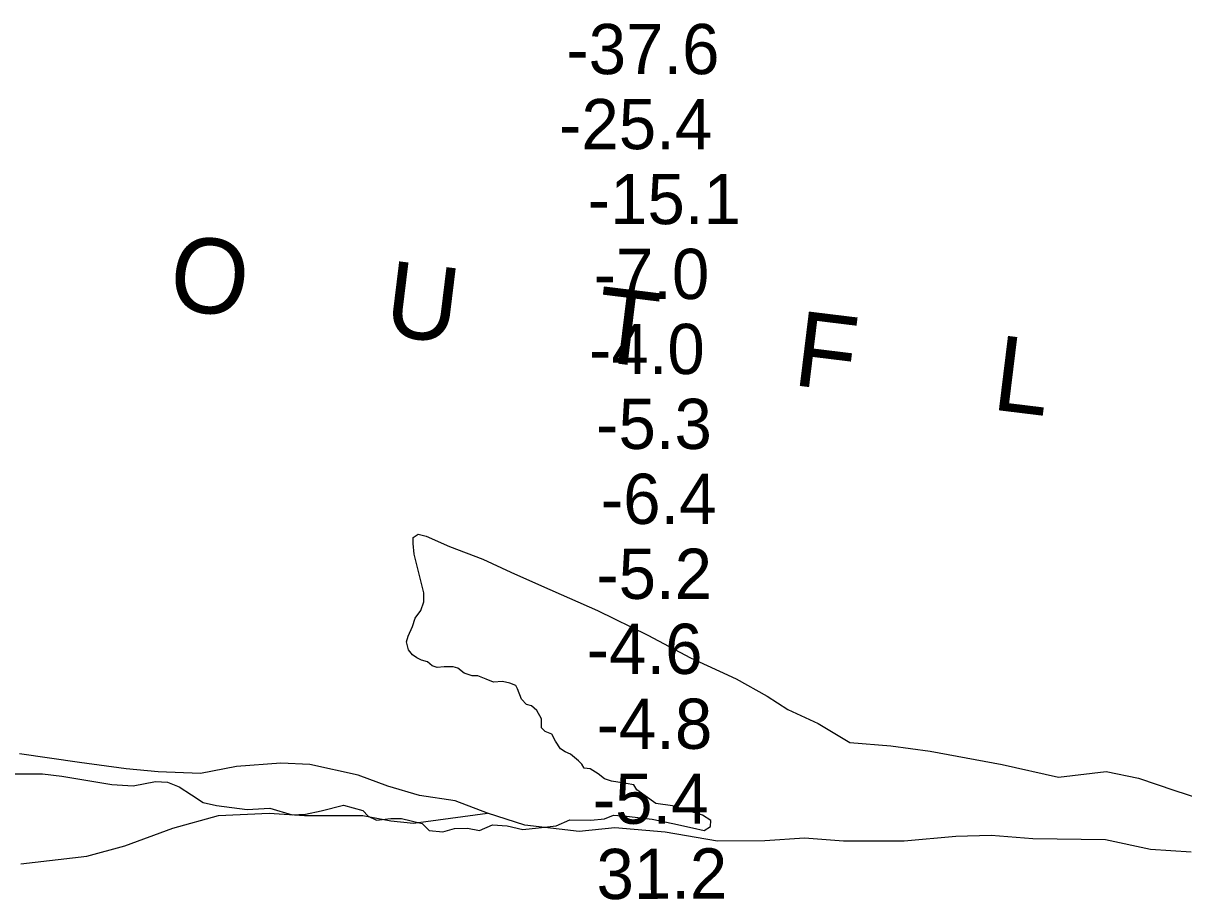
# Model space of a CAD drawing. Extents: x 3180038 to 3217926, y 922069 to 947485.
# Drawn here: x 3184913 to 3186460, y 932026 to 933195 of the extents above; entities that cross this region are included whole.
import ezdxf

# ---------------------------------------------------------------- set-up
doc = ezdxf.new("R2010")
doc.units = 0
for name, color, linetype in [('V-RIVR-EDGE', 7, 'Continuous'), ('V-RIVR-IDEN', 7, 'Continuous'), ('V-RIVR-RANG', 7, 'Continuous'), ('V-SITE-VEGE', 7, 'Continuous'), ('V-TOPO-SHOR', 7, 'Continuous')]:
    doc.layers.add(name, color=color, linetype=linetype)

msp = doc.modelspace()

# ---------------------------------------------------------------- linework, layer by layer
at = {"layer": 'V-RIVR-EDGE'}
for points in [[(3185579.2, 932119.8), (3185600.2, 932121.9), (3185623.7, 932124.9), (3185642, 932132.8), (3185670, 932132.4), (3185688, 932133.9), (3185699.9, 932138.7), (3185717.2, 932137.8), (3185751.6, 932133.4), (3185779, 932127.6), (3185805.2, 932122), (3185820.7, 932118.3), (3185829.3, 932123.8), (3185829.6, 932131.7), (3185818.6, 932139.1), (3185778.8, 932151.3), (3185756.3, 932154.7), (3185731, 932172.5), (3185727.1, 932179.2), (3185716.7, 932181), (3185697.2, 932184.4), (3185688.1, 932187.2), (3185679.6, 932193.9), (3185669, 932200.6), (3185661, 932201.6), (3185657.7, 932206.8), (3185653.5, 932211.6), (3185642.8, 932220.2), (3185635.5, 932223.6), (3185629.4, 932227.5), (3185622.8, 932237.6), (3185617.6, 932246.8), (3185609.1, 932250.4), (3185603.9, 932255.6), (3185603.9, 932267.2), (3185597.9, 932278.5), (3185590.6, 932284.6), (3185584.2, 932286.4), (3185577.5, 932293.8), (3185572.1, 932307.5), (3185569.6, 932312), (3185562, 932315.1), (3185552, 932317.3), (3185539.8, 932316.4), (3185530.1, 932320.4), (3185519.1, 932325), (3185511.5, 932325), (3185500.9, 932328.4), (3185492.6, 932335.1), (3185486.3, 932336.6), (3185474.4, 932336.6), (3185464.9, 932336.1), (3185458.2, 932338.2), (3185452.2, 932343.4), (3185444.2, 932345.9), (3185437.9, 932348.6), (3185432.1, 932352.6), (3185426.6, 932359.6), (3185423.9, 932370), (3185426.4, 932377.6), (3185432.2, 932390.4), (3185435.6, 932401.6), (3185442.9, 932411.9), (3185446.9, 932423.5), (3185447.2, 932435.4), (3185442.7, 932453.1), (3185434.2, 932487.2), (3185432.8, 932501.5), (3185432.8, 932509.1), (3185439.5, 932513.7), (3185450.1, 932510.9), (3185481.2, 932497.1), (3185525.9, 932480.3), (3185563.3, 932463.1), (3185603.8, 932444.7), (3185678.6, 932412), (3185745.8, 932379.2), (3185802.7, 932348.9), (3185863.6, 932320.8), (3185904.9, 932297.8), (3185932.3, 932279.8), (3185973.1, 932261.1), (3186015.3, 932236), (3186069.8, 932231.6), (3186122.2, 932224.5), (3186218.4, 932206.6), (3186293.3, 932189.7), (3186356.9, 932197.1), (3186400.2, 932188.2), (3186448.6, 932171.9), (3186478.7, 932162.1)], [(3184888.4, 932194), (3184938.6, 932194.2), (3184964.2, 932190.8), (3185031.2, 932179.7), (3185059.5, 932178.1), (3185089.3, 932183.8), (3185105.5, 932182.8), (3185120.7, 932176.7), (3185137.4, 932166), (3185152.9, 932155.6), (3185170.6, 932151.9), (3185211.7, 932146.3), (3185241.8, 932148.4), (3185271.7, 932139.2), (3185289.3, 932140.4), (3185310.4, 932144.9), (3185339.9, 932152.4), (3185365.8, 932145), (3185372.8, 932137.7), (3185384, 932132.2), (3185402.9, 932134.6), (3185417.2, 932134.6), (3185444.9, 932127.8), (3185454.3, 932118.6), (3185472.3, 932116.5), (3185487.9, 932121), (3185505.2, 932121.6), (3185521.3, 932118.5), (3185538.7, 932126), (3185558.2, 932124.5), (3185579.2, 932119.8)]]:
    msp.add_lwpolyline(points, dxfattribs=at)
at = {"layer": 'V-SITE-VEGE'}
for p, q in [((3184988.1, 932209.2), (3184907.8, 932220.9)), ((3185050.4, 932200.7), (3184988.1, 932209.2)), ((3185256.6, 932208.3), (3185197.2, 932203.9)), ((3185295.3, 932206.5), (3185256.6, 932208.3)), ((3185359.5, 932192.3), (3185295.3, 932206.5)), ((3185093, 932196.8), (3185050.4, 932200.7)), ((3185149.5, 932194.4), (3185093, 932196.8)), ((3185197.2, 932203.9), (3185149.5, 932194.4)), ((3185398.9, 932177.7), (3185359.5, 932192.3)), ((3185441.4, 932165.1), (3185398.9, 932177.7)), ((3185489, 932157.9), (3185441.4, 932165.1)), ((3185532, 932141.6), (3185489, 932157.9)), ((3185582, 932125.5), (3185532, 932141.6)), ((3185654.4, 932117), (3185582, 932125.5)), ((3185701.8, 932121.8), (3185654.4, 932117)), ((3185768.9, 932116.1), (3185701.8, 932121.8)), ((3185838.9, 932104.4), (3185768.9, 932116.1)), ((3186203.8, 932111.7), (3186156.4, 932110.5)), ((3186259.2, 932107.3), (3186203.8, 932111.7)), ((3185901.6, 932104.5), (3185838.9, 932104.4)), ((3185954.8, 932108.1), (3185901.6, 932104.5)), ((3186006.5, 932104.4), (3185954.8, 932108.1)), ((3186087.7, 932104.3), (3186006.5, 932104.4)), ((3186156.4, 932110.5), (3186087.7, 932104.3)), ((3186356.2, 932106), (3186259.2, 932107.3)), ((3186416.1, 932093.2), (3186356.2, 932106)), ((3186470.4, 932089.5), (3186416.1, 932093.2))]:
    msp.add_line(p, q, dxfattribs=at)
at = {"layer": 'V-TOPO-SHOR'}
msp.add_lwpolyline([(3184909.8, 932074.1), (3184997.7, 932084.3), (3185048.3, 932097.8), (3185112.5, 932121.4), (3185173.3, 932138.3), (3185240.9, 932141.7), (3185288.2, 932138.3), (3185328.7, 932138.3), (3185365.9, 932138.3), (3185403, 932131.5), (3185433.4, 932128.2), (3185532, 932141.6)], dxfattribs=at)

# ---------------------------------------------------------------- texts
at = {"layer": 'V-RIVR-IDEN'}
msp.add_text('O     U     T     F     L     O     W', height=100, rotation=353.0149, dxfattribs=at).set_placement((3185104.2, 932814.9))
at = {"layer": 'V-RIVR-RANG'}
for s, p in [('-37.6', (3185637.1, 933127.4)), ('-25.4', (3185627.4, 933027.3)), ('-15.1', (3185665.6, 932927.3)), ('-7.0', (3185673.4, 932827.4)), ('-4.0', (3185667.3, 932727.3)), ('-5.3', (3185676.8, 932627.4)), ('-6.4', (3185683.1, 932527.4)), ('-5.2', (3185677, 932427.4)), ('-4.6', (3185664.3, 932327.3)), ('-4.8', (3185677.4, 932227.4)), ('-5.4', (3185672.4, 932127.4))]:
    msp.add_text(s, height=67, dxfattribs=at).set_placement(p)
msp.add_text('31.2', height=67, rotation=0.2883, dxfattribs=at).set_placement((3185677.5, 932026.9))

doc.saveas('drawing.dxf')
